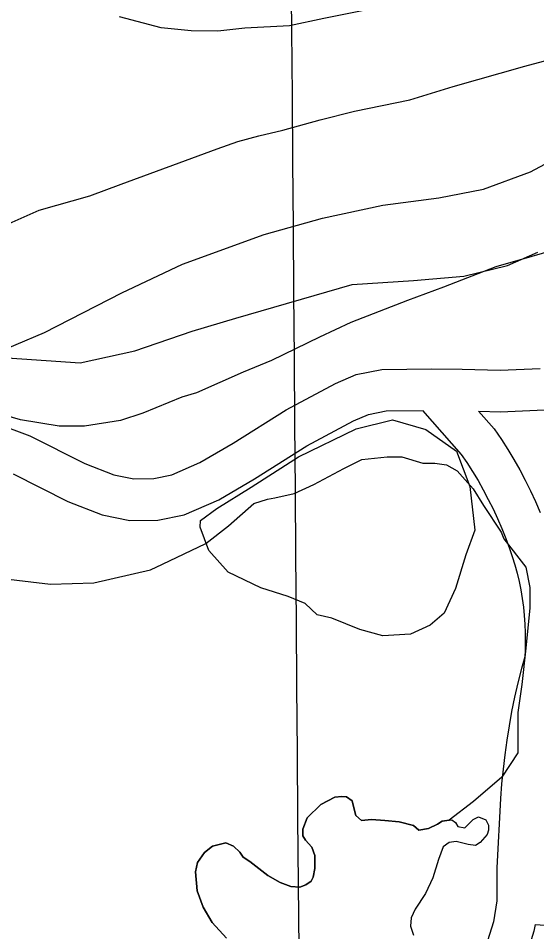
# Model space of a CAD drawing. Extents: x 3540316 to 3578335, y 553172 to 578787.
# Drawn here: x 3560083 to 3560457, y 565855 to 566513 of the extents above; entities that cross this region are included whole.
import ezdxf

# ---------------------------------------------------------------- set-up
doc = ezdxf.new("R2010")
doc.units = 0
for name, color, linetype in [('V-GRID-MAJR', 7, 'Continuous'), ('V-ROAD-CNTR', 7, 'Continuous'), ('V-SITE-VEGE', 7, 'Continuous'), ('V-TOPO-SHOR', 7, 'Continuous'), ('V-WETL-SWMP', 7, 'Continuous')]:
    doc.layers.add(name, color=color, linetype=linetype)

msp = doc.modelspace()

# ---------------------------------------------------------------- linework, layer by layer
at = {"layer": 'V-GRID-MAJR'}
msp.add_spline([(3560340.27, 558695.25), (3560293.57, 564752.68), (3560246.85, 570813.58), (3560200.13, 576874.49), (3560200.1, 576877.94)], degree=3, dxfattribs=at)
at = {"layer": 'V-ROAD-CNTR'}
for points in [[(3560064.94, 566221.73), (3560090.8, 566212.31), (3560130.61, 566192.35), (3560151.48, 566184.12), (3560165.88, 566181.29), (3560180.25, 566181.46), (3560193.27, 566184.01), (3560213.55, 566192.94), (3560237.5, 566206.88), (3560275.72, 566230.87), (3560311.47, 566250.07), (3560326.27, 566256.4), (3560344.84, 566260.12), (3560380.9, 566260.53), (3560402.8, 566260.37), (3560430.11, 566259.52), (3560459.08, 566260.86)], [(3560414.69, 566229.98), (3560430.34, 566229.5), (3560462.05, 566230.96), (3560492.26, 566235.59), (3560510.24, 566240.95)], [(3560078.9, 566184.71), (3560118.36, 566164.94), (3560143.01, 566155.21), (3560163.13, 566151.26), (3560183.33, 566151.49), (3560202.31, 566155.22), (3560227.19, 566166.17), (3560253.03, 566181.21), (3560290.82, 566204.92), (3560324.49, 566223.01), (3560335.21, 566227.59), (3560347.99, 566230.15), (3560374.64, 566230.45)], [(3560374.23, 566230.45), (3560402.15, 566198.79), (3560406.06, 566193.03), (3560410.22, 566186.54), (3560414.2, 566179.93), (3560418.01, 566173.22), (3560421.63, 566166.41), (3560425.07, 566159.51), (3560428.33, 566152.52), (3560431.4, 566145.44), (3560434.28, 566138.29), (3560436.96, 566131.08), (3560438.95, 566125.17), (3560440.76, 566119.22), (3560442.37, 566113.21), (3560443.8, 566107.15), (3560445.03, 566101.06), (3560446.06, 566094.92), (3560446.9, 566088.76), (3560447.54, 566082.57), (3560447.99, 566076.37), (3560448.24, 566070.15), (3560448.29, 566063.93), (3560448.15, 566057.72), (3560447.88, 566052.87), (3560445.54, 566044.4), (3560442.95, 566034.16), (3560440.59, 566023.86), (3560438.46, 566013.51), (3560436.56, 566003.11), (3560434.88, 565992.68), (3560433.44, 565982.21), (3560432.23, 565971.72), (3560431.25, 565961.2), (3560430.51, 565950.69), (3560427.84, 565900.65), (3560427.66, 565876.8), (3560425.29, 565861.83), (3560414.11, 565825.99)], [(3560414.64, 566229.99), (3560425.91, 566217.21), (3560431.11, 566209.54), (3560435.7, 566202.37), (3560440.1, 566195.08), (3560444.3, 566187.67), (3560448.3, 566180.16), (3560452.1, 566172.54), (3560455.7, 566164.82), (3560459.08, 566157.01)], [(3560455.36, 565859.92), (3560454.58, 565854.98), (3560443.17, 565818.38)], [(3560455.33, 565859.72), (3560504.71, 565856.56), (3560583.07, 565849.82)]]:
    msp.add_lwpolyline(points, dxfattribs=at)
at = {"layer": 'V-SITE-VEGE'}
for points in [[(3560345.02, 566521.5), (3560303, 566513.21), (3560278.22, 566508.02), (3560245.94, 566506.11), (3560226.56, 566504.1), (3560207.19, 566504.25), (3560185.69, 566506.56), (3560155.63, 566514.32)], [(3560073.82, 566364.32), (3560097.57, 566374.9), (3560134.22, 566385.38), (3560156.88, 566393.82), (3560203.26, 566410.68), (3560225.92, 566419.12), (3560241.02, 566424.39), (3560256.11, 566428.58), (3560273.35, 566432.75), (3560300.3, 566440.08), (3560325.1, 566446.35), (3560364.96, 566454.65), (3560396.23, 566464.1), (3560447.98, 566478.77), (3560486.78, 566489.24), (3560539.63, 566507.13), (3560573.06, 566517.64)], [(3560488.53, 566351.99), (3560452.95, 566341.5), (3560427.08, 566334.16), (3560389.31, 566319.38), (3560363.42, 566309.9), (3560322.42, 566294.07), (3560299.75, 566283.48), (3560265.2, 566266.53), (3560244.7, 566258.08), (3560211.24, 566243.27), (3560200.46, 566240.12), (3560172.4, 566228.49), (3560156.22, 566223.24), (3560130.37, 566219.13), (3560112.08, 566219.27), (3560084.15, 566223.78), (3560064.83, 566229.3)], [(3560067.16, 566109.87), (3560105.85, 566105.28), (3560137.05, 566106.12), (3560178, 566115.5), (3560186.64, 566119.74), (3560217.95, 566134.56), (3560234.18, 566147.35), (3560252.59, 566163.35), (3560262.3, 566166.5), (3560267.69, 566167.54), (3560281.69, 566170.66), (3560295.73, 566177.01), (3560317.33, 566188.68), (3560330.29, 566195.04), (3560348.59, 566197.05), (3560359.35, 566196.97), (3560374.38, 566192.56), (3560382.98, 566192.49), (3560391.58, 566191.35), (3560399.08, 566186.99), (3560410.81, 566173.99), (3560418.25, 566162.1), (3560431.02, 566142.65), (3560432.74, 566138.06), (3560448.79, 566117.4), (3560451.7, 566102.85), (3560451.7, 566088.29), (3560448.79, 566059.19), (3560445.88, 566032.99), (3560442.97, 566012.61), (3560442.97, 565983.51), (3560431.34, 565966.04), (3560410.97, 565948.58), (3560393.28, 565935.01), (3560388.41, 565934.44), (3560384.9, 565932.07), (3560378.55, 565929.06), (3560371.56, 565927.81), (3560367.66, 565931.32), (3560357.43, 565933.8), (3560346.97, 565934.75), (3560337.38, 565935.48), (3560330.18, 565934.88), (3560326.06, 565938.4), (3560324.57, 565943.86), (3560323.52, 565948.89), (3560319.4, 565951.97), (3560315.91, 565952), (3560310.89, 565951.6), (3560300.82, 565946.44), (3560290.93, 565936.7), (3560287.82, 565928.65), (3560287.78, 565923.85), (3560289.72, 565920.57), (3560294.26, 565915.52), (3560296.4, 565909.61), (3560296.55, 565900.23), (3560295.19, 565893.92), (3560293.86, 565891.09), (3560289.91, 565888.51), (3560285.76, 565886.79), (3560279.22, 565887.28), (3560271.39, 565890.17), (3560262.48, 565895.04), (3560249.69, 565905.16), (3560244.7, 565908.26), (3560242.33, 565911.98), (3560237.78, 565916.38), (3560232.34, 565918.82), (3560222.73, 565916.27), (3560216.81, 565911.73), (3560211.95, 565904.58), (3560210.38, 565897.83), (3560211.58, 565884.08), (3560215.85, 565872.27), (3560222.32, 565861.31), (3560232.7, 565849.89)]]:
    msp.add_lwpolyline(points, dxfattribs=at)
at = {"layer": 'V-TOPO-SHOR'}
for points in [[(3560060.31, 566269.43), (3560101.54, 566286.84), (3560157.35, 566315.43), (3560201.02, 566336.05), (3560260, 566357.37), (3560301.98, 566369.14), (3560345.56, 566378.48), (3560385.89, 566383.82), (3560418.17, 566390.02), (3560452.11, 566402.66), (3560483.66, 566419.34), (3560509.55, 566433.65), (3560530.56, 566442.36), (3560558, 566446.99), (3560606.36, 566449.04), (3560656.34, 566452.7), (3560708.77, 566460.36), (3560755.54, 566464.04), (3560833.8, 566477.96), (3560929.87, 566503.02), (3560994.57, 566533.96)], [(3560060.31, 566269.43), (3560127.16, 566264.9), (3560166.7, 566273.46), (3560207.9, 566287.66), (3560239.4, 566297.09), (3560323.38, 566321.44), (3560367.72, 566324.33), (3560404, 566327.28), (3560435.49, 566335.1), (3560457.31, 566344.61)], [(3560296.55, 565900.23), (3560296.4, 565909.61), (3560294.26, 565915.52), (3560289.72, 565920.57), (3560287.78, 565923.85), (3560287.82, 565928.65), (3560290.93, 565936.7), (3560300.82, 565946.44), (3560310.89, 565951.6), (3560315.91, 565952), (3560319.4, 565951.97), (3560323.52, 565948.89), (3560324.57, 565943.86), (3560326.06, 565938.4), (3560330.18, 565934.88), (3560337.38, 565935.48), (3560346.97, 565934.75), (3560357.43, 565933.8), (3560367.66, 565931.32), (3560371.56, 565927.81), (3560378.55, 565929.06), (3560384.9, 565932.07), (3560388.41, 565934.44), (3560395.39, 565935.26), (3560397.99, 565933.28), (3560399.72, 565930.43), (3560404.73, 565929.52), (3560406.71, 565931.47), (3560410.66, 565935.58), (3560414.6, 565937.52), (3560419.82, 565935.3), (3560421.75, 565931.35), (3560421.73, 565927.86), (3560420.83, 565924.82), (3560415.77, 565918.97), (3560412.48, 565916.81), (3560407.04, 565917.51), (3560398.55, 565919.75), (3560393.31, 565918.92), (3560389.14, 565915.9), (3560385.8, 565906.76), (3560381.56, 565893.49), (3560376.23, 565882.19), (3560368.96, 565870.9), (3560366.07, 565864.59), (3560365.59, 565858.71), (3560367.72, 565852.15)], [(3560211.58, 565884.08), (3560210.38, 565897.83), (3560211.95, 565904.58), (3560216.81, 565911.73), (3560222.73, 565916.27), (3560232.34, 565918.82), (3560237.78, 565916.38)], [(3560237.78, 565916.38), (3560242.33, 565911.98), (3560244.7, 565908.26), (3560249.69, 565905.16), (3560262.48, 565895.04), (3560271.39, 565890.17), (3560279.22, 565887.28), (3560285.76, 565886.79), (3560289.91, 565888.51), (3560293.86, 565891.09), (3560295.19, 565893.92), (3560296.55, 565900.23)], [(3560232.7, 565849.89), (3560222.32, 565861.31), (3560215.85, 565872.27), (3560211.58, 565884.08)]]:
    msp.add_lwpolyline(points, dxfattribs=at)
at = {"layer": 'V-WETL-SWMP'}
msp.add_lwpolyline([(3560329, 566072.45), (3560308.64, 566080.64), (3560298.14, 566083.2), (3560289.54, 566091.3), (3560277.21, 566096.34), (3560257.46, 566102.68), (3560234.04, 566113.99), (3560219.93, 566129.56), (3560213.87, 566146.31), (3560213.9, 566151.26), (3560225.72, 566159.83), (3560250.58, 566175.11), (3560284.77, 566197.12), (3560326.37, 566217.22), (3560352.4, 566223.83), (3560376.48, 566216.85), (3560398.63, 566201.22), (3560408.33, 566175.78), (3560411.81, 566144.2), (3560405.49, 566126.31), (3560397.89, 566102.24), (3560389.71, 566084.36), (3560379.75, 566075.78), (3560365.47, 566069.08), (3560345.66, 566067.99)], close=True, dxfattribs=at)

doc.saveas('drawing.dxf')
